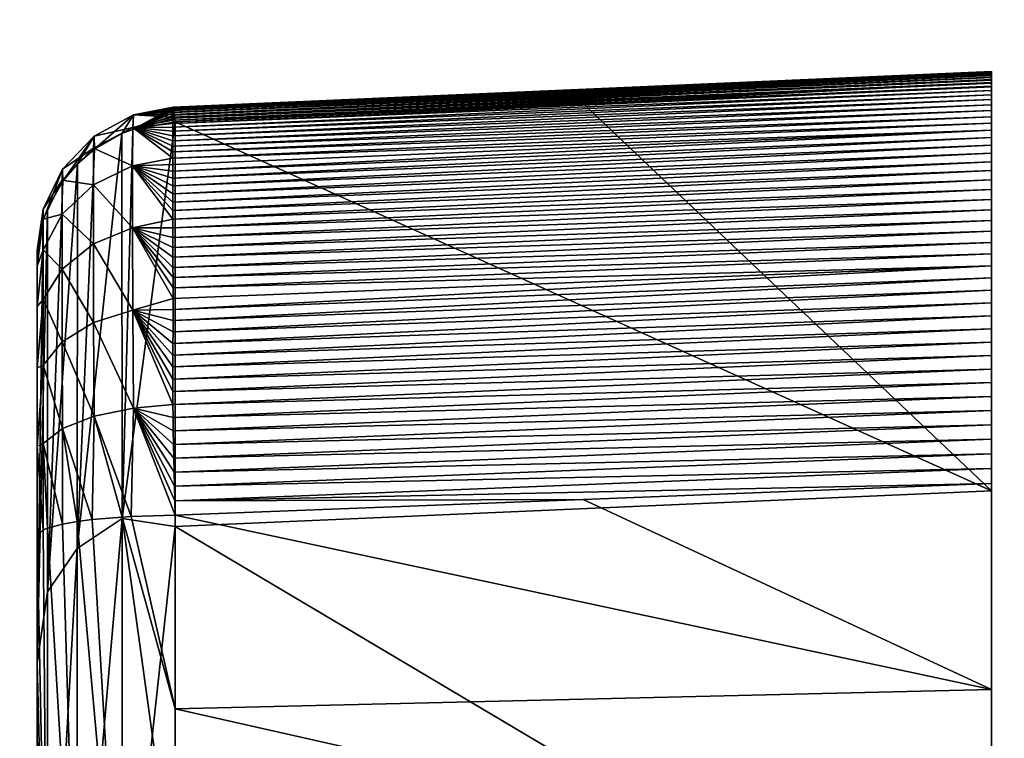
# Model space of a CAD drawing. Header units: millimetres. Extents: x -41 to 11, y -3 to 963.
# Tile 772 of 1056: x -26.51 to -24.45, y 651.12 to 652.63. Entities that reach past the tile are written whole.
import ezdxf

# ---------------------------------------------------------------- set-up
doc = ezdxf.new("R2010")
doc.units = ezdxf.units.MM
doc.header["$LTSCALE"] = 65.185185
for name, color, linetype in [('1685', 7, 'CONTINUOUS'), ('1693', 7, 'CONTINUOUS'), ('1694', 7, 'CONTINUOUS'), ('1695', 7, 'CONTINUOUS'), ('1696', 7, 'CONTINUOUS'), ('1701', 7, 'CONTINUOUS'), ('1703', 7, 'CONTINUOUS'), ('1704', 7, 'CONTINUOUS'), ('3242', 7, 'CONTINUOUS'), ('3244', 7, 'CONTINUOUS'), ('3305', 7, 'CONTINUOUS'), ('3306', 7, 'CONTINUOUS')]:
    doc.layers.add(name, color=color, linetype=linetype)

msp = doc.modelspace()

# ---------------------------------------------------------------- linework, layer by layer
at = {"layer": '1685', "linetype": 'Continuous'}
for points in [[(-24.475, 652.5191, -43.0786), (-24.475, 651.6414, -39.9972), (-24.475, 652.5185, -43.1093), (-24.475, 652.5191, -43.0786)], [(-24.475, 652.5187, -43.0479), (-24.475, 651.6414, -39.9972), (-24.475, 652.5191, -43.0786), (-24.475, 652.5187, -43.0479)], [(-24.475, 652.5173, -43.0171), (-24.475, 651.6414, -39.9972), (-24.475, 652.5187, -43.0479), (-24.475, 652.5173, -43.0171)], [(-24.475, 652.5185, -43.1093), (-24.475, 651.6414, -39.9972), (-24.475, 652.517, -43.1401), (-24.475, 652.5185, -43.1093)], [(-24.475, 652.515, -42.9864), (-24.475, 651.6414, -39.9972), (-24.475, 652.5173, -43.0171), (-24.475, 652.515, -42.9864)], [(-24.475, 652.517, -43.1401), (-24.475, 651.6414, -39.9972), (-24.475, 652.5145, -43.171), (-24.475, 652.517, -43.1401)], [(-24.475, 652.5117, -42.9556), (-24.475, 651.6414, -39.9972), (-24.475, 652.515, -42.9864), (-24.475, 652.5117, -42.9556)], [(-24.475, 652.5145, -43.171), (-24.475, 651.6414, -39.9972), (-24.475, 652.511, -43.202), (-24.475, 652.5145, -43.171)], [(-24.475, 652.5075, -42.9247), (-24.475, 651.6414, -39.9972), (-24.475, 652.5117, -42.9556), (-24.475, 652.5075, -42.9247)], [(-24.475, 652.511, -43.202), (-24.475, 651.6414, -39.9972), (-24.475, 652.5065, -43.2329), (-24.475, 652.511, -43.202)], [(-24.475, 652.5023, -42.8939), (-24.475, 651.6414, -39.9972), (-24.475, 652.5075, -42.9247), (-24.475, 652.5023, -42.8939)], [(-24.475, 652.5065, -43.2329), (-24.475, 650.5512, -37.2573), (-24.475, 652.5011, -43.2637), (-24.475, 652.5065, -43.2329)], [(-24.475, 651.6414, -39.9972), (-24.475, 650.5512, -37.2573), (-24.475, 652.5065, -43.2329), (-24.475, 651.6414, -39.9972)], [(-24.475, 652.4961, -42.863), (-24.475, 651.6414, -39.9972), (-24.475, 652.5023, -42.8939), (-24.475, 652.4961, -42.863)], [(-24.475, 652.5011, -43.2637), (-24.475, 650.5512, -37.2573), (-24.475, 652.4948, -43.2943), (-24.475, 652.5011, -43.2637)], [(-24.475, 652.489, -42.832), (-24.475, 651.6414, -39.9972), (-24.475, 652.4961, -42.863), (-24.475, 652.489, -42.832)], [(-24.475, 652.4948, -43.2943), (-24.475, 650.5512, -37.2573), (-24.475, 652.4875, -43.3246), (-24.475, 652.4948, -43.2943)], [(-24.475, 652.4875, -43.3246), (-24.475, 650.5512, -37.2573), (-24.475, 652.4794, -43.3546), (-24.475, 652.4875, -43.3246)], [(-24.475, 652.4794, -43.3546), (-24.475, 650.5512, -37.2573), (-24.475, 652.4704, -43.384), (-24.475, 652.4794, -43.3546)], [(-24.475, 652.4704, -43.384), (-24.475, 650.5512, -37.2573), (-24.475, 652.4604, -43.4132), (-24.475, 652.4704, -43.384)], [(-24.475, 652.4604, -43.4132), (-24.475, 650.5512, -37.2573), (-24.475, 652.4494, -43.4422), (-24.475, 652.4604, -43.4132)], [(-24.475, 652.4494, -43.4422), (-24.475, 650.5512, -37.2573), (-24.475, 652.4375, -43.471), (-24.475, 652.4494, -43.4422)], [(-24.475, 652.4375, -43.471), (-24.475, 650.5512, -37.2573), (-24.475, 652.4247, -43.4995), (-24.475, 652.4375, -43.471)], [(-24.475, 652.4247, -43.4995), (-24.475, 650.5512, -37.2573), (-24.475, 652.4109, -43.5276), (-24.475, 652.4247, -43.4995)], [(-24.475, 652.4109, -43.5276), (-24.475, 650.5512, -37.2573), (-24.475, 652.3964, -43.5553), (-24.475, 652.4109, -43.5276)], [(-24.475, 652.3964, -43.5553), (-24.475, 650.5512, -37.2573), (-24.475, 652.3811, -43.5824), (-24.475, 652.3964, -43.5553)], [(-24.475, 652.3811, -43.5824), (-24.475, 650.5512, -37.2573), (-24.475, 652.365, -43.6089), (-24.475, 652.3811, -43.5824)], [(-24.475, 652.365, -43.6089), (-24.475, 650.5512, -37.2573), (-24.475, 652.3481, -43.6347), (-24.475, 652.365, -43.6089)], [(-24.475, 652.3481, -43.6347), (-24.475, 650.5512, -37.2573), (-24.475, 652.3305, -43.6599), (-24.475, 652.3481, -43.6347)], [(-24.475, 652.3305, -43.6599), (-24.475, 650.5512, -37.2573), (-24.475, 652.3119, -43.6848), (-24.475, 652.3305, -43.6599)], [(-24.475, 652.3119, -43.6848), (-24.475, 650.5512, -37.2573), (-24.475, 652.2925, -43.7091), (-24.475, 652.3119, -43.6848)], [(-24.475, 652.2925, -43.7091), (-24.475, 650.5512, -37.2573), (-24.475, 652.2723, -43.733), (-24.475, 652.2925, -43.7091)], [(-24.475, 652.2723, -43.733), (-24.475, 649.2222, -34.6198), (-24.475, 652.2513, -43.7562), (-24.475, 652.2723, -43.733)], [(-24.475, 650.5512, -37.2573), (-24.475, 649.2222, -34.6198), (-24.475, 652.2723, -43.733), (-24.475, 650.5512, -37.2573)], [(-24.475, 652.2513, -43.7562), (-24.475, 649.2222, -34.6198), (-24.475, 652.2297, -43.7788), (-24.475, 652.2513, -43.7562)], [(-24.475, 652.2297, -43.7788), (-24.475, 649.2222, -34.6198), (-24.475, 652.2075, -43.8006), (-24.475, 652.2297, -43.7788)], [(-24.475, 652.2075, -43.8006), (-24.475, 649.2222, -34.6198), (-24.475, 652.1847, -43.8216), (-24.475, 652.2075, -43.8006)], [(-24.475, 652.1847, -43.8216), (-24.475, 649.2222, -34.6198), (-24.475, 652.1614, -43.8418), (-24.475, 652.1847, -43.8216)], [(-24.475, 652.1614, -43.8418), (-24.475, 649.2222, -34.6198), (-24.475, 652.1374, -43.8612), (-24.475, 652.1614, -43.8418)], [(-24.475, 652.1374, -43.8612), (-24.475, 649.2222, -34.6198), (-24.475, 652.1127, -43.8799), (-24.475, 652.1374, -43.8612)], [(-24.475, 652.1127, -43.8799), (-24.475, 649.2222, -34.6198), (-24.475, 652.0873, -43.898), (-24.475, 652.1127, -43.8799)], [(-24.475, 652.0873, -43.898), (-24.475, 649.2222, -34.6198), (-24.475, 652.0613, -43.9153), (-24.475, 652.0873, -43.898)], [(-24.475, 652.0613, -43.9153), (-24.475, 649.2222, -34.6198), (-24.475, 652.0347, -43.9318), (-24.475, 652.0613, -43.9153)], [(-24.475, 652.0347, -43.9318), (-24.475, 649.2222, -34.6198), (-24.475, 652.0077, -43.9475), (-24.475, 652.0347, -43.9318)], [(-24.475, 652.0077, -43.9475), (-24.475, 649.2222, -34.6198), (-24.475, 651.9803, -43.9624), (-24.475, 652.0077, -43.9475)], [(-24.475, 651.9803, -43.9624), (-24.475, 649.2222, -34.6198), (-24.475, 651.9525, -43.9763), (-24.475, 651.9803, -43.9624)], [(-24.475, 651.9525, -43.9763), (-24.475, 649.2222, -34.6198), (-24.475, 651.9246, -43.9892), (-24.475, 651.9525, -43.9763)], [(-24.475, 651.9246, -43.9892), (-24.475, 649.2222, -34.6198), (-24.475, 651.8963, -44.0012), (-24.475, 651.9246, -43.9892)], [(-24.475, 651.8963, -44.0012), (-24.475, 649.2222, -34.6198), (-24.475, 651.8677, -44.0123), (-24.475, 651.8963, -44.0012)], [(-24.475, 651.8677, -44.0123), (-24.475, 649.2222, -34.6198), (-24.475, 651.8386, -44.0225), (-24.475, 651.8677, -44.0123)], [(-24.475, 651.8386, -44.0225), (-24.475, 649.2222, -34.6198), (-24.475, 651.8092, -44.0319), (-24.475, 651.8386, -44.0225)], [(-24.475, 651.8092, -44.0319), (-24.475, 649.2222, -34.6198), (-24.475, 651.7794, -44.0403), (-24.475, 651.8092, -44.0319)], [(-24.475, 651.7794, -44.0403), (-24.475, 649.2222, -34.6198), (-24.475, 651.7492, -44.0479), (-24.475, 651.7794, -44.0403)], [(-24.475, 651.7492, -44.0479), (-24.475, 649.2222, -34.6198), (-24.475, 651.7187, -44.0546), (-24.475, 651.7492, -44.0479)], [(-24.475, 651.7187, -44.0546), (-24.475, 647.6663, -32.1105), (-24.475, 651.6877, -44.0605), (-24.475, 651.7187, -44.0546)], [(-24.475, 649.2222, -34.6198), (-24.475, 647.6663, -32.1105), (-24.475, 651.7187, -44.0546), (-24.475, 649.2222, -34.6198)], [(-24.475, 651.6877, -44.0605), (-24.475, 647.6663, -32.1105), (-24.475, 651.6563, -44.0654), (-24.475, 651.6877, -44.0605)], [(-24.475, 651.6563, -44.0654), (-24.475, 647.6663, -32.1105), (-24.475, 651.225, -44.1386), (-24.475, 651.6563, -44.0654)], [(-24.475, 651.225, -44.1386), (-24.475, 647.6663, -32.1105), (-24.475, 650.7995, -44.2385), (-24.475, 651.225, -44.1386)]]:
    msp.add_3dface(points, dxfattribs=at)
at = {"layer": '1693', "linetype": 'Continuous'}
for points in [[(-24.475, 652.489, -42.832), (-25.3302, 652.4516, -42.8059), (-24.475, 651.6414, -39.9972), (-24.475, 652.489, -42.832)], [(-26.1855, 652.4142, -42.78), (-24.475, 651.6414, -39.9972), (-25.3302, 652.4516, -42.8059), (-26.1855, 652.4142, -42.78)], [(-24.475, 651.6414, -39.9972), (-26.1855, 652.4142, -42.78), (-26.1855, 651.5662, -39.9626), (-24.475, 651.6414, -39.9972)], [(-24.475, 650.5512, -37.2573), (-24.475, 651.6414, -39.9972), (-26.1855, 651.5662, -39.9626), (-24.475, 650.5512, -37.2573)], [(-26.1855, 650.4739, -37.2306), (-24.475, 650.5512, -37.2573), (-26.1855, 651.5662, -39.9626), (-26.1855, 650.4739, -37.2306)]]:
    msp.add_3dface(points, dxfattribs=at)
at = {"layer": '1694', "linetype": 'Continuous'}
for points in [[(-26.2972, 652.3892, -42.7863), (-26.297, 651.5829, -40.0888), (-26.2746, 652.3979, -42.7841), (-26.2972, 652.3892, -42.7863)], [(-26.1855, 651.5662, -39.9626), (-26.1855, 652.4142, -42.78), (-26.297, 651.5829, -40.0888), (-26.1855, 651.5662, -39.9626)], [(-26.297, 651.5829, -40.0888), (-26.1855, 652.4142, -42.78), (-26.2746, 652.3979, -42.7841), (-26.297, 651.5829, -40.0888)], [(-26.2972, 652.3892, -42.7863), (-26.3546, 652.3565, -42.7946), (-26.3909, 651.5207, -40.1103), (-26.2972, 652.3892, -42.7863)], [(-26.297, 651.5829, -40.0888), (-26.2972, 652.3892, -42.7863), (-26.3909, 651.5207, -40.1103), (-26.297, 651.5829, -40.0888)], [(-26.3906, 652.3259, -42.8024), (-26.3909, 651.5207, -40.1103), (-26.3546, 652.3565, -42.7946), (-26.3906, 652.3259, -42.8024)], [(-26.3906, 652.3259, -42.8024), (-26.4214, 652.2894, -42.8116), (-26.4532, 651.4298, -40.1417), (-26.3906, 652.3259, -42.8024)], [(-26.3909, 651.5207, -40.1103), (-26.3906, 652.3259, -42.8024), (-26.4532, 651.4298, -40.1417), (-26.3909, 651.5207, -40.1103)], [(-26.4532, 652.2324, -42.8261), (-26.4532, 651.4298, -40.1417), (-26.4214, 652.2894, -42.8116), (-26.4532, 652.2324, -42.8261)], [(-26.4532, 651.4298, -40.1417), (-26.4532, 652.2324, -42.8261), (-26.475, 651.2807, -40.0549), (-26.4532, 651.4298, -40.1417)], [(-26.4532, 652.2324, -42.8261), (-26.4622, 652.2078, -42.8323), (-26.475, 651.2807, -40.0549), (-26.4532, 652.2324, -42.8261)], [(-26.475, 652.1236, -42.8537), (-26.475, 651.2807, -40.0549), (-26.4622, 652.2078, -42.8323), (-26.475, 652.1236, -42.8537)], [(-26.297, 650.5522, -37.4688), (-26.297, 651.5829, -40.0888), (-26.3909, 650.4921, -37.4955), (-26.297, 650.5522, -37.4688)], [(-26.3909, 650.4921, -37.4955), (-26.297, 651.5829, -40.0888), (-26.3909, 651.5207, -40.1103), (-26.3909, 650.4921, -37.4955)], [(-26.297, 650.5522, -37.4688), (-26.1855, 651.5662, -39.9626), (-26.297, 651.5829, -40.0888), (-26.297, 650.5522, -37.4688)], [(-26.1855, 650.4739, -37.2306), (-26.1855, 651.5662, -39.9626), (-26.297, 650.5522, -37.4688), (-26.1855, 650.4739, -37.2306)], [(-26.3909, 650.4921, -37.4955), (-26.3909, 651.5207, -40.1103), (-26.4532, 650.4042, -37.5344), (-26.3909, 650.4921, -37.4955)], [(-26.4532, 650.4042, -37.5344), (-26.3909, 651.5207, -40.1103), (-26.4532, 651.4298, -40.1417), (-26.4532, 650.4042, -37.5344)], [(-26.4532, 650.4042, -37.5344), (-26.4532, 651.4298, -40.1417), (-26.475, 651.2807, -40.0549), (-26.4532, 650.4042, -37.5344)], [(-26.475, 650.1986, -37.3499), (-26.4532, 650.4042, -37.5344), (-26.475, 651.2807, -40.0549), (-26.475, 650.1986, -37.3499)]]:
    msp.add_3dface(points, dxfattribs=at)
at = {"layer": '1695', "linetype": 'Continuous'}
for points in [[(-26.1899, 652.4442, -42.9979), (-26.2746, 652.3979, -42.7841), (-26.1895, 652.4429, -42.9673), (-26.1899, 652.4442, -42.9979)], [(-26.2734, 652.4284, -43.0165), (-26.2746, 652.3979, -42.7841), (-26.1899, 652.4442, -42.9979), (-26.2734, 652.4284, -43.0165)], [(-26.1895, 652.4429, -42.9673), (-26.2746, 652.3979, -42.7841), (-26.189, 652.4407, -42.9365), (-26.1895, 652.4429, -42.9673)], [(-26.189, 652.4407, -42.9365), (-26.2746, 652.3979, -42.7841), (-26.1884, 652.4375, -42.9055), (-26.189, 652.4407, -42.9365)], [(-26.1884, 652.4375, -42.9055), (-26.2746, 652.3979, -42.7841), (-26.1878, 652.4332, -42.8743), (-26.1884, 652.4375, -42.9055)], [(-26.1905, 652.4441, -43.0578), (-26.2734, 652.4284, -43.0165), (-26.1902, 652.4446, -43.0281), (-26.1905, 652.4441, -43.0578)], [(-26.1902, 652.4446, -43.0281), (-26.2734, 652.4284, -43.0165), (-26.1899, 652.4442, -42.9979), (-26.1902, 652.4446, -43.0281)], [(-26.1906, 652.4428, -43.087), (-26.2734, 652.4284, -43.0165), (-26.1905, 652.4441, -43.0578), (-26.1906, 652.4428, -43.087)], [(-26.1906, 652.4406, -43.1157), (-26.2734, 652.4284, -43.0165), (-26.1906, 652.4428, -43.087), (-26.1906, 652.4406, -43.1157)], [(-26.1906, 652.4377, -43.144), (-26.2734, 652.4284, -43.0165), (-26.1906, 652.4406, -43.1157), (-26.1906, 652.4377, -43.144)], [(-26.1905, 652.4339, -43.1721), (-26.2734, 652.4284, -43.0165), (-26.1906, 652.4377, -43.144), (-26.1905, 652.4339, -43.1721)], [(-26.3546, 652.3565, -42.7946), (-26.2734, 652.4284, -43.0165), (-26.3558, 652.3843, -43.017), (-26.3546, 652.3565, -42.7946)], [(-26.2734, 652.4284, -43.0165), (-26.2747, 652.4021, -43.2498), (-26.3558, 652.3843, -43.017), (-26.2734, 652.4284, -43.0165)], [(-26.3546, 652.3565, -42.7946), (-26.2972, 652.3892, -42.7863), (-26.2734, 652.4284, -43.0165), (-26.3546, 652.3565, -42.7946)], [(-26.2972, 652.3892, -42.7863), (-26.2746, 652.3979, -42.7841), (-26.2734, 652.4284, -43.0165), (-26.2972, 652.3892, -42.7863)], [(-26.2747, 652.4021, -43.2498), (-26.2734, 652.4284, -43.0165), (-26.1904, 652.424, -43.2281), (-26.2747, 652.4021, -43.2498)], [(-26.1904, 652.4178, -43.2562), (-26.2747, 652.4021, -43.2498), (-26.1904, 652.424, -43.2281), (-26.1904, 652.4178, -43.2562)], [(-26.1904, 652.4107, -43.2842), (-26.2747, 652.4021, -43.2498), (-26.1904, 652.4178, -43.2562), (-26.1904, 652.4107, -43.2842)], [(-26.1878, 652.4332, -42.8743), (-26.2746, 652.3979, -42.7841), (-26.1871, 652.428, -42.843), (-26.1878, 652.4332, -42.8743)], [(-26.1871, 652.428, -42.843), (-26.2746, 652.3979, -42.7841), (-26.1863, 652.4216, -42.8115), (-26.1871, 652.428, -42.843)], [(-26.2746, 652.3979, -42.7841), (-26.1855, 652.4142, -42.78), (-26.1863, 652.4216, -42.8115), (-26.2746, 652.3979, -42.7841)], [(-26.1905, 652.4294, -43.2001), (-26.2734, 652.4284, -43.0165), (-26.1905, 652.4339, -43.1721), (-26.1905, 652.4294, -43.2001)], [(-26.1904, 652.424, -43.2281), (-26.2734, 652.4284, -43.0165), (-26.1905, 652.4294, -43.2001), (-26.1904, 652.424, -43.2281)], [(-26.2747, 652.4021, -43.2498), (-26.2754, 652.3216, -43.4699), (-26.3567, 652.3591, -43.2397), (-26.2747, 652.4021, -43.2498)], [(-26.3558, 652.3843, -43.017), (-26.2747, 652.4021, -43.2498), (-26.3567, 652.3591, -43.2397), (-26.3558, 652.3843, -43.017)], [(-26.2754, 652.3216, -43.4699), (-26.2747, 652.4021, -43.2498), (-26.1906, 652.3376, -43.4757), (-26.2754, 652.3216, -43.4699)], [(-26.1905, 652.4028, -43.3119), (-26.2747, 652.4021, -43.2498), (-26.1904, 652.4107, -43.2842), (-26.1905, 652.4028, -43.3119)], [(-26.1905, 652.3942, -43.3393), (-26.2747, 652.4021, -43.2498), (-26.1905, 652.4028, -43.3119), (-26.1905, 652.3942, -43.3393)], [(-26.1906, 652.3376, -43.4757), (-26.2747, 652.4021, -43.2498), (-26.1906, 652.3509, -43.4482), (-26.1906, 652.3376, -43.4757)], [(-26.1906, 652.3509, -43.4482), (-26.2747, 652.4021, -43.2498), (-26.1906, 652.3631, -43.4209), (-26.1906, 652.3509, -43.4482)], [(-26.1906, 652.3631, -43.4209), (-26.2747, 652.4021, -43.2498), (-26.1906, 652.3744, -43.3937), (-26.1906, 652.3631, -43.4209)], [(-26.1906, 652.3744, -43.3937), (-26.2747, 652.4021, -43.2498), (-26.1905, 652.3847, -43.3665), (-26.1906, 652.3744, -43.3937)], [(-26.1905, 652.3847, -43.3665), (-26.2747, 652.4021, -43.2498), (-26.1905, 652.3942, -43.3393), (-26.1905, 652.3847, -43.3665)], [(-26.3558, 652.3843, -43.017), (-26.3567, 652.3591, -43.2397), (-26.4221, 652.3151, -43.0176), (-26.3558, 652.3843, -43.017)], [(-26.4214, 652.2894, -42.8116), (-26.3558, 652.3843, -43.017), (-26.4221, 652.3151, -43.0176), (-26.4214, 652.2894, -42.8116)], [(-26.4214, 652.2894, -42.8116), (-26.3906, 652.3259, -42.8024), (-26.3558, 652.3843, -43.017), (-26.4214, 652.2894, -42.8116)], [(-26.3906, 652.3259, -42.8024), (-26.3546, 652.3565, -42.7946), (-26.3558, 652.3843, -43.017), (-26.3906, 652.3259, -42.8024)], [(-26.3567, 652.3591, -43.2397), (-26.3571, 652.2821, -43.4499), (-26.4225, 652.2918, -43.2239), (-26.3567, 652.3591, -43.2397)], [(-26.4221, 652.3151, -43.0176), (-26.3567, 652.3591, -43.2397), (-26.4225, 652.2918, -43.2239), (-26.4221, 652.3151, -43.0176)], [(-26.3567, 652.3591, -43.2397), (-26.2754, 652.3216, -43.4699), (-26.3571, 652.2821, -43.4499), (-26.3567, 652.3591, -43.2397)], [(-26.1907, 652.3247, -43.5005), (-26.2754, 652.3216, -43.4699), (-26.1906, 652.3376, -43.4757), (-26.1907, 652.3247, -43.5005)], [(-26.4221, 652.3151, -43.0176), (-26.4225, 652.2918, -43.2239), (-26.4625, 652.2308, -43.0184), (-26.4221, 652.3151, -43.0176)], [(-26.4622, 652.2078, -42.8323), (-26.4221, 652.3151, -43.0176), (-26.4625, 652.2308, -43.0184), (-26.4622, 652.2078, -42.8323)], [(-26.4622, 652.2078, -42.8323), (-26.4532, 652.2324, -42.8261), (-26.4221, 652.3151, -43.0176), (-26.4622, 652.2078, -42.8323)], [(-26.4532, 652.2324, -42.8261), (-26.4214, 652.2894, -42.8116), (-26.4221, 652.3151, -43.0176), (-26.4532, 652.2324, -42.8261)], [(-26.2754, 652.3216, -43.4699), (-26.2754, 652.1918, -43.6643), (-26.3571, 652.2821, -43.4499), (-26.2754, 652.3216, -43.4699)], [(-26.1907, 652.3107, -43.5255), (-26.2754, 652.3216, -43.4699), (-26.1907, 652.3247, -43.5005), (-26.1907, 652.3107, -43.5255)], [(-26.2754, 652.1918, -43.6643), (-26.2754, 652.3216, -43.4699), (-26.1907, 652.2099, -43.6692), (-26.2754, 652.1918, -43.6643)], [(-26.1907, 652.2099, -43.6692), (-26.2754, 652.3216, -43.4699), (-26.1907, 652.228, -43.6471), (-26.1907, 652.2099, -43.6692)], [(-26.1907, 652.228, -43.6471), (-26.2754, 652.3216, -43.4699), (-26.1907, 652.2458, -43.624), (-26.1907, 652.228, -43.6471)], [(-26.1907, 652.2458, -43.624), (-26.2754, 652.3216, -43.4699), (-26.1907, 652.2631, -43.6001), (-26.1907, 652.2458, -43.624)], [(-26.1907, 652.2957, -43.5507), (-26.2754, 652.3216, -43.4699), (-26.1907, 652.3107, -43.5255), (-26.1907, 652.2957, -43.5507)], [(-26.1907, 652.2798, -43.5756), (-26.2754, 652.3216, -43.4699), (-26.1907, 652.2957, -43.5507), (-26.1907, 652.2798, -43.5756)], [(-26.1907, 652.2631, -43.6001), (-26.2754, 652.3216, -43.4699), (-26.1907, 652.2798, -43.5756), (-26.1907, 652.2631, -43.6001)], [(-26.4225, 652.2918, -43.2239), (-26.4227, 652.2204, -43.4186), (-26.4626, 652.2099, -43.2048), (-26.4225, 652.2918, -43.2239)], [(-26.4625, 652.2308, -43.0184), (-26.4225, 652.2918, -43.2239), (-26.4626, 652.2099, -43.2048), (-26.4625, 652.2308, -43.0184)], [(-26.4225, 652.2918, -43.2239), (-26.3571, 652.2821, -43.4499), (-26.4227, 652.2204, -43.4186), (-26.4225, 652.2918, -43.2239)], [(-26.3571, 652.2821, -43.4499), (-26.3571, 652.1582, -43.6356), (-26.4227, 652.2204, -43.4186), (-26.3571, 652.2821, -43.4499)], [(-26.3571, 652.2821, -43.4499), (-26.2754, 652.1918, -43.6643), (-26.3571, 652.1582, -43.6356), (-26.3571, 652.2821, -43.4499)], [(-26.4625, 652.2308, -43.0184), (-26.4626, 652.2099, -43.2048), (-26.475, 652.1447, -43.0486), (-26.4625, 652.2308, -43.0184)], [(-26.475, 652.1236, -42.8537), (-26.4622, 652.2078, -42.8323), (-26.4625, 652.2308, -43.0184), (-26.475, 652.1236, -42.8537)], [(-26.475, 652.1236, -42.8537), (-26.4625, 652.2308, -43.0184), (-26.475, 652.1447, -43.0486), (-26.475, 652.1236, -42.8537)], [(-26.4626, 652.2099, -43.2048), (-26.4626, 652.1456, -43.3807), (-26.475, 652.1114, -43.2397), (-26.4626, 652.2099, -43.2048)], [(-26.475, 652.1447, -43.0486), (-26.4626, 652.2099, -43.2048), (-26.475, 652.1114, -43.2397), (-26.475, 652.1447, -43.0486)], [(-26.4227, 652.2204, -43.4186), (-26.4227, 652.1057, -43.5906), (-26.4626, 652.1456, -43.3807), (-26.4227, 652.2204, -43.4186)], [(-26.4626, 652.2099, -43.2048), (-26.4227, 652.2204, -43.4186), (-26.4626, 652.1456, -43.3807), (-26.4626, 652.2099, -43.2048)], [(-26.4227, 652.2204, -43.4186), (-26.3571, 652.1582, -43.6356), (-26.4227, 652.1057, -43.5906), (-26.4227, 652.2204, -43.4186)], [(-26.1907, 652.1918, -43.6901), (-26.2754, 652.1918, -43.6643), (-26.1907, 652.2099, -43.6692), (-26.1907, 652.1918, -43.6901)], [(-26.2754, 652.1918, -43.6643), (-26.2747, 652.0195, -43.8231), (-26.3571, 652.1582, -43.6356), (-26.2754, 652.1918, -43.6643)], [(-26.2747, 652.0195, -43.8231), (-26.2754, 652.1918, -43.6643), (-26.1902, 652.044, -43.8258), (-26.2747, 652.0195, -43.8231)], [(-26.1902, 652.044, -43.8258), (-26.2754, 652.1918, -43.6643), (-26.1903, 652.0663, -43.8086), (-26.1902, 652.044, -43.8258)], [(-26.1903, 652.0663, -43.8086), (-26.2754, 652.1918, -43.6643), (-26.1903, 652.088, -43.7909), (-26.1903, 652.0663, -43.8086)], [(-26.1903, 652.088, -43.7909), (-26.2754, 652.1918, -43.6643), (-26.1904, 652.1092, -43.7725), (-26.1903, 652.088, -43.7909)], [(-26.1904, 652.1092, -43.7725), (-26.2754, 652.1918, -43.6643), (-26.1905, 652.1302, -43.7534), (-26.1904, 652.1092, -43.7725)], [(-26.1905, 652.1302, -43.7534), (-26.2754, 652.1918, -43.6643), (-26.1906, 652.1508, -43.7333), (-26.1905, 652.1302, -43.7534)], [(-26.1906, 652.1508, -43.7333), (-26.2754, 652.1918, -43.6643), (-26.1906, 652.1714, -43.7123), (-26.1906, 652.1508, -43.7333)], [(-26.1906, 652.1714, -43.7123), (-26.2754, 652.1918, -43.6643), (-26.1907, 652.1918, -43.6901), (-26.1906, 652.1714, -43.7123)], [(-26.3571, 652.1582, -43.6356), (-26.3567, 651.9937, -43.7872), (-26.4227, 652.1057, -43.5906), (-26.3571, 652.1582, -43.6356)], [(-26.3571, 652.1582, -43.6356), (-26.2747, 652.0195, -43.8231), (-26.3567, 651.9937, -43.7872), (-26.3571, 652.1582, -43.6356)], [(-26.4626, 652.1456, -43.3807), (-26.4626, 652.0419, -43.536), (-26.475, 652.0272, -43.414), (-26.4626, 652.1456, -43.3807)], [(-26.475, 652.1114, -43.2397), (-26.4626, 652.1456, -43.3807), (-26.475, 652.0272, -43.414), (-26.475, 652.1114, -43.2397)], [(-26.4626, 652.1456, -43.3807), (-26.4227, 652.1057, -43.5906), (-26.4626, 652.0419, -43.536), (-26.4626, 652.1456, -43.3807)], [(-26.4227, 652.1057, -43.5906), (-26.4225, 651.9533, -43.7311), (-26.4626, 652.0419, -43.536), (-26.4227, 652.1057, -43.5906)], [(-26.4227, 652.1057, -43.5906), (-26.3567, 651.9937, -43.7872), (-26.4225, 651.9533, -43.7311), (-26.4227, 652.1057, -43.5906)], [(-26.1902, 652.0211, -43.8424), (-26.2747, 652.0195, -43.8231), (-26.1902, 652.044, -43.8258), (-26.1902, 652.0211, -43.8424)], [(-26.4626, 652.0419, -43.536), (-26.4626, 651.9042, -43.6629), (-26.475, 651.8985, -43.5585), (-26.4626, 652.0419, -43.536)], [(-26.475, 652.0272, -43.414), (-26.4626, 652.0419, -43.536), (-26.475, 651.8985, -43.5585), (-26.475, 652.0272, -43.414)], [(-26.4626, 652.0419, -43.536), (-26.4225, 651.9533, -43.7311), (-26.4626, 651.9042, -43.6629), (-26.4626, 652.0419, -43.536)], [(-26.2747, 652.0195, -43.8231), (-26.2734, 651.8142, -43.9367), (-26.3567, 651.9937, -43.7872), (-26.2747, 652.0195, -43.8231)], [(-26.1902, 651.9977, -43.8585), (-26.2747, 652.0195, -43.8231), (-26.1902, 652.0211, -43.8424), (-26.1902, 651.9977, -43.8585)], [(-26.1907, 651.9005, -43.9151), (-26.2747, 652.0195, -43.8231), (-26.1906, 651.9254, -43.902), (-26.1907, 651.9005, -43.9151)], [(-26.1906, 651.9254, -43.902), (-26.2747, 652.0195, -43.8231), (-26.1905, 651.9499, -43.8882), (-26.1906, 651.9254, -43.902)], [(-26.1905, 651.9499, -43.8882), (-26.2747, 652.0195, -43.8231), (-26.1903, 651.974, -43.8737), (-26.1905, 651.9499, -43.8882)], [(-26.1903, 651.974, -43.8737), (-26.2747, 652.0195, -43.8231), (-26.1902, 651.9977, -43.8585), (-26.1903, 651.974, -43.8737)], [(-26.1908, 651.8751, -43.9277), (-26.2747, 652.0195, -43.8231), (-26.1907, 651.9005, -43.9151), (-26.1908, 651.8751, -43.9277)], [(-26.2734, 651.8142, -43.9367), (-26.2747, 652.0195, -43.8231), (-26.1905, 651.8222, -43.9509), (-26.2734, 651.8142, -43.9367)], [(-26.1905, 651.8222, -43.9509), (-26.2747, 652.0195, -43.8231), (-26.1907, 651.849, -43.9396), (-26.1905, 651.8222, -43.9509)], [(-26.1907, 651.849, -43.9396), (-26.2747, 652.0195, -43.8231), (-26.1908, 651.8751, -43.9277), (-26.1907, 651.849, -43.9396)], [(-26.3567, 651.9937, -43.7872), (-26.3558, 651.7977, -43.8959), (-26.4225, 651.9533, -43.7311), (-26.3567, 651.9937, -43.7872)], [(-26.3567, 651.9937, -43.7872), (-26.2734, 651.8142, -43.9367), (-26.3558, 651.7977, -43.8959), (-26.3567, 651.9937, -43.7872)], [(-26.4225, 651.9533, -43.7311), (-26.4221, 651.7717, -43.8317), (-26.4626, 651.9042, -43.6629), (-26.4225, 651.9533, -43.7311)], [(-26.4225, 651.9533, -43.7311), (-26.3558, 651.7977, -43.8959), (-26.4221, 651.7717, -43.8317), (-26.4225, 651.9533, -43.7311)], [(-26.4626, 651.9042, -43.6629), (-26.4625, 651.7401, -43.7535), (-26.475, 651.7348, -43.6625), (-26.4626, 651.9042, -43.6629)], [(-26.475, 651.8985, -43.5585), (-26.4626, 651.9042, -43.6629), (-26.475, 651.7348, -43.6625), (-26.475, 651.8985, -43.5585)], [(-26.4626, 651.9042, -43.6629), (-26.4221, 651.7717, -43.8317), (-26.4625, 651.7401, -43.7535), (-26.4626, 651.9042, -43.6629)], [(-26.1902, 651.7948, -43.9616), (-26.2734, 651.8142, -43.9367), (-26.1905, 651.8222, -43.9509), (-26.1902, 651.7948, -43.9616)], [(-26.3558, 651.7977, -43.8959), (-26.3598, 651.5809, -43.9517), (-26.4221, 651.7717, -43.8317), (-26.3558, 651.7977, -43.8959)], [(-26.3598, 651.5809, -43.9517), (-26.3558, 651.7977, -43.8959), (-26.2969, 651.5863, -43.9891), (-26.3598, 651.5809, -43.9517)], [(-26.2734, 651.8142, -43.9367), (-26.2783, 651.5874, -43.9965), (-26.3558, 651.7977, -43.8959), (-26.2734, 651.8142, -43.9367)], [(-26.2969, 651.5863, -43.9891), (-26.3558, 651.7977, -43.8959), (-26.2783, 651.5874, -43.9965), (-26.2969, 651.5863, -43.9891)], [(-26.2783, 651.5874, -43.9965), (-26.2734, 651.8142, -43.9367), (-26.1855, 651.5901, -44.0145), (-26.2783, 651.5874, -43.9965)], [(-26.1898, 651.7669, -43.9716), (-26.2734, 651.8142, -43.9367), (-26.1902, 651.7948, -43.9616), (-26.1898, 651.7669, -43.9716)], [(-26.1855, 651.5901, -44.0145), (-26.2734, 651.8142, -43.9367), (-26.1864, 651.6205, -44.0095), (-26.1855, 651.5901, -44.0145)], [(-26.1864, 651.6205, -44.0095), (-26.2734, 651.8142, -43.9367), (-26.1872, 651.6506, -44.0036), (-26.1864, 651.6205, -44.0095)], [(-26.1872, 651.6506, -44.0036), (-26.2734, 651.8142, -43.9367), (-26.188, 651.6803, -43.9969), (-26.1872, 651.6506, -44.0036)], [(-26.188, 651.6803, -43.9969), (-26.2734, 651.8142, -43.9367), (-26.1887, 651.7097, -43.9892), (-26.188, 651.6803, -43.9969)], [(-26.1887, 651.7097, -43.9892), (-26.2734, 651.8142, -43.9367), (-26.1892, 651.7385, -43.9808), (-26.1887, 651.7097, -43.9892)], [(-26.1892, 651.7385, -43.9808), (-26.2734, 651.8142, -43.9367), (-26.1898, 651.7669, -43.9716), (-26.1892, 651.7385, -43.9808)], [(-26.4221, 651.7717, -43.8317), (-26.4221, 651.5713, -43.8862), (-26.4625, 651.7401, -43.7535), (-26.4221, 651.7717, -43.8317)], [(-26.4221, 651.5713, -43.8862), (-26.4221, 651.7717, -43.8317), (-26.391, 651.5768, -43.9238), (-26.4221, 651.5713, -43.8862)], [(-26.391, 651.5768, -43.9238), (-26.4221, 651.7717, -43.8317), (-26.3598, 651.5809, -43.9517), (-26.391, 651.5768, -43.9238)], [(-26.4625, 651.7401, -43.7535), (-26.4622, 651.5592, -43.8035), (-26.475, 651.7348, -43.6625), (-26.4625, 651.7401, -43.7535)], [(-26.475, 651.7348, -43.6625), (-26.4622, 651.5592, -43.8035), (-26.475, 651.5467, -43.7178), (-26.475, 651.7348, -43.6625)], [(-26.4622, 651.5592, -43.8035), (-26.4625, 651.7401, -43.7535), (-26.4531, 651.563, -43.8292), (-26.4622, 651.5592, -43.8035)], [(-26.4531, 651.563, -43.8292), (-26.4625, 651.7401, -43.7535), (-26.4221, 651.5713, -43.8862), (-26.4531, 651.563, -43.8292)]]:
    msp.add_3dface(points, dxfattribs=at)
at = {"layer": '1696', "linetype": 'Continuous'}
for points in [[(-26.475, 652.1447, -43.0486), (-26.475, 652.1114, -43.2397), (-26.475, 635.2179, -45.9133), (-26.475, 652.1447, -43.0486)], [(-26.475, 652.1236, -42.8537), (-26.475, 652.1447, -43.0486), (-26.475, 635.2179, -45.9133), (-26.475, 652.1236, -42.8537)], [(-26.475, 651.2807, -40.0549), (-26.475, 652.1236, -42.8537), (-26.475, 635.2179, -45.9133), (-26.475, 651.2807, -40.0549)], [(-26.475, 652.1114, -43.2397), (-26.475, 652.0272, -43.414), (-26.475, 635.2179, -45.9133), (-26.475, 652.1114, -43.2397)], [(-26.475, 635.2179, -45.9133), (-26.475, 652.0272, -43.414), (-26.475, 635.7348, -47.8582), (-26.475, 635.2179, -45.9133)], [(-26.475, 652.0272, -43.414), (-26.475, 651.8985, -43.5585), (-26.475, 635.7348, -47.8582), (-26.475, 652.0272, -43.414)], [(-26.475, 651.8985, -43.5585), (-26.475, 650.7064, -43.8912), (-26.475, 635.7348, -47.8582), (-26.475, 651.8985, -43.5585)], [(-26.475, 650.7064, -43.8912), (-26.475, 651.8985, -43.5585), (-26.475, 651.124, -43.7923), (-26.475, 650.7064, -43.8912)], [(-26.475, 651.8985, -43.5585), (-26.475, 651.7348, -43.6625), (-26.475, 651.124, -43.7923), (-26.475, 651.8985, -43.5585)], [(-26.475, 651.7348, -43.6625), (-26.475, 651.5467, -43.7178), (-26.475, 651.124, -43.7923), (-26.475, 651.7348, -43.6625)], [(-26.475, 634.4611, -44.0482), (-26.475, 651.2807, -40.0549), (-26.475, 635.2179, -45.9133), (-26.475, 634.4611, -44.0482)], [(-26.475, 633.476, -42.291), (-26.475, 651.2807, -40.0549), (-26.475, 634.4611, -44.0482), (-26.475, 633.476, -42.291)], [(-26.475, 650.1986, -37.3499), (-26.475, 651.2807, -40.0549), (-26.475, 633.476, -42.291), (-26.475, 650.1986, -37.3499)]]:
    msp.add_3dface(points, dxfattribs=at)
at = {"layer": '1701', "linetype": 'Continuous'}
for points in [[(-26.2783, 651.5874, -43.9965), (-26.1855, 651.5901, -44.0145), (-26.1855, 651.1846, -44.0859), (-26.2783, 651.5874, -43.9965)], [(-26.4531, 651.563, -43.8292), (-26.4221, 651.5713, -43.8862), (-26.3907, 650.5092, -44.1648), (-26.4531, 651.563, -43.8292)], [(-26.4221, 651.5713, -43.8862), (-26.391, 651.5768, -43.9238), (-26.3907, 650.5092, -44.1648), (-26.4221, 651.5713, -43.8862)], [(-26.391, 651.5768, -43.9238), (-26.3598, 651.5809, -43.9517), (-26.2968, 650.5286, -44.2276), (-26.391, 651.5768, -43.9238)], [(-26.3907, 650.5092, -44.1648), (-26.391, 651.5768, -43.9238), (-26.2968, 650.5286, -44.2276), (-26.3907, 650.5092, -44.1648)], [(-26.3598, 651.5809, -43.9517), (-26.2969, 651.5863, -43.9891), (-26.2968, 650.5286, -44.2276), (-26.3598, 651.5809, -43.9517)], [(-26.2969, 651.5863, -43.9891), (-26.2783, 651.5874, -43.9965), (-26.1855, 651.1846, -44.0859), (-26.2969, 651.5863, -43.9891)], [(-26.1855, 650.784, -44.1808), (-26.2969, 651.5863, -43.9891), (-26.1855, 651.1846, -44.0859), (-26.1855, 650.784, -44.1808)], [(-26.2968, 650.5286, -44.2276), (-26.2969, 651.5863, -43.9891), (-26.1855, 650.784, -44.1808), (-26.2968, 650.5286, -44.2276)], [(-26.475, 651.5467, -43.7178), (-26.4622, 651.5592, -43.8035), (-26.4532, 650.481, -44.073), (-26.475, 651.5467, -43.7178)], [(-26.4622, 651.5592, -43.8035), (-26.4531, 651.563, -43.8292), (-26.4532, 650.481, -44.073), (-26.4622, 651.5592, -43.8035)], [(-26.4532, 650.481, -44.073), (-26.4531, 651.563, -43.8292), (-26.3907, 650.5092, -44.1648), (-26.4532, 650.481, -44.073)], [(-26.475, 651.124, -43.7923), (-26.475, 651.5467, -43.7178), (-26.4532, 650.481, -44.073), (-26.475, 651.124, -43.7923)], [(-26.475, 650.7064, -43.8912), (-26.475, 651.124, -43.7923), (-26.4532, 650.481, -44.073), (-26.475, 650.7064, -43.8912)]]:
    msp.add_3dface(points, dxfattribs=at)
at = {"layer": '1703', "linetype": 'Continuous'}
for points in [[(-24.475, 651.6563, -44.0654), (-24.475, 651.225, -44.1386), (-25.3305, 651.623, -44.0399), (-24.475, 651.6563, -44.0654)], [(-24.475, 651.225, -44.1386), (-26.1855, 651.5901, -44.0145), (-25.3305, 651.623, -44.0399), (-24.475, 651.225, -44.1386)], [(-26.1855, 651.5901, -44.0145), (-24.475, 651.225, -44.1386), (-26.1855, 651.1846, -44.0859), (-26.1855, 651.5901, -44.0145)], [(-24.475, 651.225, -44.1386), (-24.475, 650.7995, -44.2385), (-26.1855, 651.1846, -44.0859), (-24.475, 651.225, -44.1386)], [(-24.475, 650.7995, -44.2385), (-26.1855, 650.784, -44.1808), (-26.1855, 651.1846, -44.0859), (-24.475, 650.7995, -44.2385)]]:
    msp.add_3dface(points, dxfattribs=at)
at = {"layer": '1704', "linetype": 'Continuous'}
for points in [[(-24.475, 652.5185, -43.1093), (-24.475, 652.517, -43.1401), (-26.1905, 652.4441, -43.0578), (-24.475, 652.5185, -43.1093)], [(-24.475, 652.5185, -43.1093), (-26.1905, 652.4441, -43.0578), (-26.1902, 652.4446, -43.0281), (-24.475, 652.5185, -43.1093)], [(-24.475, 652.5191, -43.0786), (-24.475, 652.5185, -43.1093), (-26.1902, 652.4446, -43.0281), (-24.475, 652.5191, -43.0786)], [(-24.475, 652.5191, -43.0786), (-26.1902, 652.4446, -43.0281), (-26.1899, 652.4442, -42.9979), (-24.475, 652.5191, -43.0786)], [(-24.475, 652.5187, -43.0479), (-24.475, 652.5191, -43.0786), (-26.1899, 652.4442, -42.9979), (-24.475, 652.5187, -43.0479)], [(-24.475, 652.5187, -43.0479), (-26.1899, 652.4442, -42.9979), (-26.1895, 652.4429, -42.9673), (-24.475, 652.5187, -43.0479)], [(-24.475, 652.5173, -43.0171), (-24.475, 652.5187, -43.0479), (-26.1895, 652.4429, -42.9673), (-24.475, 652.5173, -43.0171)], [(-24.475, 652.517, -43.1401), (-24.475, 652.5145, -43.171), (-26.1906, 652.4406, -43.1157), (-24.475, 652.517, -43.1401)], [(-24.475, 652.517, -43.1401), (-26.1906, 652.4406, -43.1157), (-26.1906, 652.4428, -43.087), (-24.475, 652.517, -43.1401)], [(-24.475, 652.517, -43.1401), (-26.1906, 652.4428, -43.087), (-26.1905, 652.4441, -43.0578), (-24.475, 652.517, -43.1401)], [(-24.475, 652.5145, -43.171), (-24.475, 652.511, -43.202), (-26.1906, 652.4377, -43.144), (-24.475, 652.5145, -43.171)], [(-24.475, 652.5145, -43.171), (-26.1906, 652.4377, -43.144), (-26.1906, 652.4406, -43.1157), (-24.475, 652.5145, -43.171)], [(-24.475, 652.511, -43.202), (-26.1905, 652.4339, -43.1721), (-26.1906, 652.4377, -43.144), (-24.475, 652.511, -43.202)], [(-24.475, 652.511, -43.202), (-24.475, 652.5065, -43.2329), (-26.1905, 652.4339, -43.1721), (-24.475, 652.511, -43.202)], [(-24.475, 652.5065, -43.2329), (-24.475, 652.5011, -43.2637), (-26.1905, 652.4294, -43.2001), (-24.475, 652.5065, -43.2329)], [(-24.475, 652.5065, -43.2329), (-26.1905, 652.4294, -43.2001), (-26.1905, 652.4339, -43.1721), (-24.475, 652.5065, -43.2329)], [(-24.475, 652.5011, -43.2637), (-26.1904, 652.424, -43.2281), (-26.1905, 652.4294, -43.2001), (-24.475, 652.5011, -43.2637)], [(-24.475, 652.5011, -43.2637), (-24.475, 652.4948, -43.2943), (-26.1904, 652.424, -43.2281), (-24.475, 652.5011, -43.2637)], [(-24.475, 652.5173, -43.0171), (-26.1895, 652.4429, -42.9673), (-26.189, 652.4407, -42.9365), (-24.475, 652.5173, -43.0171)], [(-24.475, 652.515, -42.9864), (-24.475, 652.5173, -43.0171), (-26.189, 652.4407, -42.9365), (-24.475, 652.515, -42.9864)], [(-24.475, 652.515, -42.9864), (-26.189, 652.4407, -42.9365), (-26.1884, 652.4375, -42.9055), (-24.475, 652.515, -42.9864)], [(-24.475, 652.5117, -42.9556), (-24.475, 652.515, -42.9864), (-26.1884, 652.4375, -42.9055), (-24.475, 652.5117, -42.9556)], [(-24.475, 652.5117, -42.9556), (-26.1884, 652.4375, -42.9055), (-26.1878, 652.4332, -42.8743), (-24.475, 652.5117, -42.9556)], [(-24.475, 652.5075, -42.9247), (-24.475, 652.5117, -42.9556), (-26.1878, 652.4332, -42.8743), (-24.475, 652.5075, -42.9247)], [(-24.475, 652.5075, -42.9247), (-26.1878, 652.4332, -42.8743), (-26.1871, 652.428, -42.843), (-24.475, 652.5075, -42.9247)], [(-24.475, 652.5023, -42.8939), (-24.475, 652.5075, -42.9247), (-26.1871, 652.428, -42.843), (-24.475, 652.5023, -42.8939)], [(-24.475, 652.5023, -42.8939), (-26.1871, 652.428, -42.843), (-26.1863, 652.4216, -42.8115), (-24.475, 652.5023, -42.8939)], [(-24.475, 652.4961, -42.863), (-24.475, 652.5023, -42.8939), (-26.1863, 652.4216, -42.8115), (-24.475, 652.4961, -42.863)], [(-24.475, 652.4794, -43.3546), (-24.475, 652.4704, -43.384), (-26.1905, 652.4028, -43.3119), (-24.475, 652.4794, -43.3546)], [(-24.475, 652.4794, -43.3546), (-26.1905, 652.4028, -43.3119), (-26.1904, 652.4107, -43.2842), (-24.475, 652.4794, -43.3546)], [(-24.475, 652.4948, -43.2943), (-24.475, 652.4875, -43.3246), (-26.1904, 652.4178, -43.2562), (-24.475, 652.4948, -43.2943)], [(-24.475, 652.4948, -43.2943), (-26.1904, 652.4178, -43.2562), (-26.1904, 652.424, -43.2281), (-24.475, 652.4948, -43.2943)], [(-24.475, 652.4875, -43.3246), (-26.1904, 652.4107, -43.2842), (-26.1904, 652.4178, -43.2562), (-24.475, 652.4875, -43.3246)], [(-24.475, 652.4875, -43.3246), (-24.475, 652.4794, -43.3546), (-26.1904, 652.4107, -43.2842), (-24.475, 652.4875, -43.3246)], [(-26.1855, 652.4142, -42.78), (-24.475, 652.4961, -42.863), (-26.1863, 652.4216, -42.8115), (-26.1855, 652.4142, -42.78)], [(-24.475, 652.4961, -42.863), (-26.1855, 652.4142, -42.78), (-25.3302, 652.4516, -42.8059), (-24.475, 652.4961, -42.863)], [(-24.475, 652.489, -42.832), (-24.475, 652.4961, -42.863), (-25.3302, 652.4516, -42.8059), (-24.475, 652.489, -42.832)], [(-24.475, 652.4704, -43.384), (-24.475, 652.4604, -43.4132), (-26.1905, 652.3942, -43.3393), (-24.475, 652.4704, -43.384)], [(-24.475, 652.4704, -43.384), (-26.1905, 652.3942, -43.3393), (-26.1905, 652.4028, -43.3119), (-24.475, 652.4704, -43.384)], [(-24.475, 652.4604, -43.4132), (-24.475, 652.4494, -43.4422), (-26.1905, 652.3847, -43.3665), (-24.475, 652.4604, -43.4132)], [(-24.475, 652.4604, -43.4132), (-26.1905, 652.3847, -43.3665), (-26.1905, 652.3942, -43.3393), (-24.475, 652.4604, -43.4132)], [(-24.475, 652.4494, -43.4422), (-24.475, 652.4375, -43.471), (-26.1906, 652.3744, -43.3937), (-24.475, 652.4494, -43.4422)], [(-24.475, 652.4494, -43.4422), (-26.1906, 652.3744, -43.3937), (-26.1905, 652.3847, -43.3665), (-24.475, 652.4494, -43.4422)], [(-24.475, 652.4375, -43.471), (-24.475, 652.4247, -43.4995), (-26.1906, 652.3631, -43.4209), (-24.475, 652.4375, -43.471)], [(-24.475, 652.4375, -43.471), (-26.1906, 652.3631, -43.4209), (-26.1906, 652.3744, -43.3937), (-24.475, 652.4375, -43.471)], [(-24.475, 652.4247, -43.4995), (-24.475, 652.4109, -43.5276), (-26.1906, 652.3509, -43.4482), (-24.475, 652.4247, -43.4995)], [(-24.475, 652.4247, -43.4995), (-26.1906, 652.3509, -43.4482), (-26.1906, 652.3631, -43.4209), (-24.475, 652.4247, -43.4995)], [(-24.475, 652.3964, -43.5553), (-24.475, 652.3811, -43.5824), (-26.1907, 652.3107, -43.5255), (-24.475, 652.3964, -43.5553)], [(-24.475, 652.3964, -43.5553), (-26.1907, 652.3107, -43.5255), (-26.1907, 652.3247, -43.5005), (-24.475, 652.3964, -43.5553)], [(-24.475, 652.3964, -43.5553), (-26.1907, 652.3247, -43.5005), (-26.1906, 652.3376, -43.4757), (-24.475, 652.3964, -43.5553)], [(-24.475, 652.4109, -43.5276), (-24.475, 652.3964, -43.5553), (-26.1906, 652.3376, -43.4757), (-24.475, 652.4109, -43.5276)], [(-24.475, 652.4109, -43.5276), (-26.1906, 652.3376, -43.4757), (-26.1906, 652.3509, -43.4482), (-24.475, 652.4109, -43.5276)], [(-24.475, 652.3811, -43.5824), (-24.475, 652.365, -43.6089), (-26.1907, 652.2957, -43.5507), (-24.475, 652.3811, -43.5824)], [(-24.475, 652.3811, -43.5824), (-26.1907, 652.2957, -43.5507), (-26.1907, 652.3107, -43.5255), (-24.475, 652.3811, -43.5824)], [(-24.475, 652.365, -43.6089), (-24.475, 652.3481, -43.6347), (-26.1907, 652.2798, -43.5756), (-24.475, 652.365, -43.6089)], [(-24.475, 652.365, -43.6089), (-26.1907, 652.2798, -43.5756), (-26.1907, 652.2957, -43.5507), (-24.475, 652.365, -43.6089)], [(-24.475, 652.3481, -43.6347), (-26.1907, 652.2631, -43.6001), (-26.1907, 652.2798, -43.5756), (-24.475, 652.3481, -43.6347)], [(-24.475, 652.3481, -43.6347), (-24.475, 652.3305, -43.6599), (-26.1907, 652.2631, -43.6001), (-24.475, 652.3481, -43.6347)], [(-24.475, 652.3305, -43.6599), (-24.475, 652.3119, -43.6848), (-26.1907, 652.2458, -43.624), (-24.475, 652.3305, -43.6599)], [(-24.475, 652.3305, -43.6599), (-26.1907, 652.2458, -43.624), (-26.1907, 652.2631, -43.6001), (-24.475, 652.3305, -43.6599)], [(-24.475, 652.3119, -43.6848), (-24.475, 652.2925, -43.7091), (-26.1907, 652.228, -43.6471), (-24.475, 652.3119, -43.6848)], [(-24.475, 652.3119, -43.6848), (-26.1907, 652.228, -43.6471), (-26.1907, 652.2458, -43.624), (-24.475, 652.3119, -43.6848)], [(-24.475, 652.2925, -43.7091), (-24.475, 652.2723, -43.733), (-26.1907, 652.2099, -43.6692), (-24.475, 652.2925, -43.7091)], [(-24.475, 652.2925, -43.7091), (-26.1907, 652.2099, -43.6692), (-26.1907, 652.228, -43.6471), (-24.475, 652.2925, -43.7091)], [(-24.475, 652.2723, -43.733), (-24.475, 652.2513, -43.7562), (-26.1907, 652.1918, -43.6901), (-24.475, 652.2723, -43.733)], [(-24.475, 652.2723, -43.733), (-26.1907, 652.1918, -43.6901), (-26.1907, 652.2099, -43.6692), (-24.475, 652.2723, -43.733)], [(-24.475, 652.2513, -43.7562), (-26.1906, 652.1714, -43.7123), (-26.1907, 652.1918, -43.6901), (-24.475, 652.2513, -43.7562)], [(-24.475, 652.2513, -43.7562), (-24.475, 652.2297, -43.7788), (-26.1906, 652.1714, -43.7123), (-24.475, 652.2513, -43.7562)], [(-24.475, 652.2297, -43.7788), (-24.475, 652.2075, -43.8006), (-26.1906, 652.1508, -43.7333), (-24.475, 652.2297, -43.7788)], [(-24.475, 652.2297, -43.7788), (-26.1906, 652.1508, -43.7333), (-26.1906, 652.1714, -43.7123), (-24.475, 652.2297, -43.7788)], [(-24.475, 652.2075, -43.8006), (-26.1905, 652.1302, -43.7534), (-26.1906, 652.1508, -43.7333), (-24.475, 652.2075, -43.8006)], [(-24.475, 652.2075, -43.8006), (-24.475, 652.1847, -43.8216), (-26.1905, 652.1302, -43.7534), (-24.475, 652.2075, -43.8006)], [(-24.475, 652.1847, -43.8216), (-26.1904, 652.1092, -43.7725), (-26.1905, 652.1302, -43.7534), (-24.475, 652.1847, -43.8216)], [(-24.475, 652.1847, -43.8216), (-24.475, 652.1614, -43.8418), (-26.1904, 652.1092, -43.7725), (-24.475, 652.1847, -43.8216)], [(-24.475, 652.1614, -43.8418), (-26.1903, 652.088, -43.7909), (-26.1904, 652.1092, -43.7725), (-24.475, 652.1614, -43.8418)], [(-24.475, 652.1614, -43.8418), (-24.475, 652.1374, -43.8612), (-26.1903, 652.088, -43.7909), (-24.475, 652.1614, -43.8418)], [(-24.475, 652.1374, -43.8612), (-24.475, 652.1127, -43.8799), (-26.1903, 652.0663, -43.8086), (-24.475, 652.1374, -43.8612)], [(-24.475, 652.1374, -43.8612), (-26.1903, 652.0663, -43.8086), (-26.1903, 652.088, -43.7909), (-24.475, 652.1374, -43.8612)], [(-24.475, 652.1127, -43.8799), (-26.1902, 652.044, -43.8258), (-26.1903, 652.0663, -43.8086), (-24.475, 652.1127, -43.8799)], [(-24.475, 652.1127, -43.8799), (-24.475, 652.0873, -43.898), (-26.1902, 652.0211, -43.8424), (-24.475, 652.1127, -43.8799)], [(-24.475, 652.1127, -43.8799), (-26.1902, 652.0211, -43.8424), (-26.1902, 652.044, -43.8258), (-24.475, 652.1127, -43.8799)], [(-24.475, 652.0873, -43.898), (-24.475, 652.0613, -43.9153), (-26.1902, 651.9977, -43.8585), (-24.475, 652.0873, -43.898)], [(-24.475, 652.0873, -43.898), (-26.1902, 651.9977, -43.8585), (-26.1902, 652.0211, -43.8424), (-24.475, 652.0873, -43.898)], [(-24.475, 652.0613, -43.9153), (-24.475, 652.0347, -43.9318), (-26.1903, 651.974, -43.8737), (-24.475, 652.0613, -43.9153)], [(-24.475, 652.0613, -43.9153), (-26.1903, 651.974, -43.8737), (-26.1902, 651.9977, -43.8585), (-24.475, 652.0613, -43.9153)], [(-24.475, 652.0347, -43.9318), (-24.475, 652.0077, -43.9475), (-26.1905, 651.9499, -43.8882), (-24.475, 652.0347, -43.9318)], [(-24.475, 652.0347, -43.9318), (-26.1905, 651.9499, -43.8882), (-26.1903, 651.974, -43.8737), (-24.475, 652.0347, -43.9318)], [(-24.475, 652.0077, -43.9475), (-24.475, 651.9803, -43.9624), (-26.1906, 651.9254, -43.902), (-24.475, 652.0077, -43.9475)], [(-24.475, 652.0077, -43.9475), (-26.1906, 651.9254, -43.902), (-26.1905, 651.9499, -43.8882), (-24.475, 652.0077, -43.9475)], [(-24.475, 651.9803, -43.9624), (-24.475, 651.9525, -43.9763), (-26.1907, 651.9005, -43.9151), (-24.475, 651.9803, -43.9624)], [(-24.475, 651.9803, -43.9624), (-26.1907, 651.9005, -43.9151), (-26.1906, 651.9254, -43.902), (-24.475, 651.9803, -43.9624)], [(-24.475, 651.9525, -43.9763), (-24.475, 651.9246, -43.9892), (-26.1908, 651.8751, -43.9277), (-24.475, 651.9525, -43.9763)], [(-24.475, 651.9525, -43.9763), (-26.1908, 651.8751, -43.9277), (-26.1907, 651.9005, -43.9151), (-24.475, 651.9525, -43.9763)], [(-24.475, 651.9246, -43.9892), (-26.1907, 651.849, -43.9396), (-26.1908, 651.8751, -43.9277), (-24.475, 651.9246, -43.9892)], [(-24.475, 651.9246, -43.9892), (-24.475, 651.8963, -44.0012), (-26.1907, 651.849, -43.9396), (-24.475, 651.9246, -43.9892)], [(-24.475, 651.8963, -44.0012), (-26.1905, 651.8222, -43.9509), (-26.1907, 651.849, -43.9396), (-24.475, 651.8963, -44.0012)], [(-24.475, 651.8963, -44.0012), (-24.475, 651.8677, -44.0123), (-26.1905, 651.8222, -43.9509), (-24.475, 651.8963, -44.0012)], [(-24.475, 651.8677, -44.0123), (-26.1902, 651.7948, -43.9616), (-26.1905, 651.8222, -43.9509), (-24.475, 651.8677, -44.0123)], [(-24.475, 651.8677, -44.0123), (-24.475, 651.8386, -44.0225), (-26.1902, 651.7948, -43.9616), (-24.475, 651.8677, -44.0123)], [(-24.475, 651.8386, -44.0225), (-26.1898, 651.7669, -43.9716), (-26.1902, 651.7948, -43.9616), (-24.475, 651.8386, -44.0225)], [(-24.475, 651.8386, -44.0225), (-24.475, 651.8092, -44.0319), (-26.1898, 651.7669, -43.9716), (-24.475, 651.8386, -44.0225)], [(-24.475, 651.8092, -44.0319), (-26.1892, 651.7385, -43.9808), (-26.1898, 651.7669, -43.9716), (-24.475, 651.8092, -44.0319)], [(-24.475, 651.8092, -44.0319), (-24.475, 651.7794, -44.0403), (-26.1892, 651.7385, -43.9808), (-24.475, 651.8092, -44.0319)], [(-24.475, 651.7794, -44.0403), (-26.1887, 651.7097, -43.9892), (-26.1892, 651.7385, -43.9808), (-24.475, 651.7794, -44.0403)], [(-24.475, 651.7794, -44.0403), (-24.475, 651.7492, -44.0479), (-26.1887, 651.7097, -43.9892), (-24.475, 651.7794, -44.0403)], [(-24.475, 651.7492, -44.0479), (-26.188, 651.6803, -43.9969), (-26.1887, 651.7097, -43.9892), (-24.475, 651.7492, -44.0479)], [(-24.475, 651.7492, -44.0479), (-24.475, 651.7187, -44.0546), (-26.188, 651.6803, -43.9969), (-24.475, 651.7492, -44.0479)], [(-24.475, 651.7187, -44.0546), (-26.1872, 651.6506, -44.0036), (-26.188, 651.6803, -43.9969), (-24.475, 651.7187, -44.0546)], [(-24.475, 651.7187, -44.0546), (-24.475, 651.6877, -44.0605), (-26.1872, 651.6506, -44.0036), (-24.475, 651.7187, -44.0546)], [(-24.475, 651.6877, -44.0605), (-26.1864, 651.6205, -44.0095), (-26.1872, 651.6506, -44.0036), (-24.475, 651.6877, -44.0605)], [(-24.475, 651.6877, -44.0605), (-24.475, 651.6563, -44.0654), (-26.1864, 651.6205, -44.0095), (-24.475, 651.6877, -44.0605)], [(-26.1864, 651.6205, -44.0095), (-24.475, 651.6563, -44.0654), (-25.3305, 651.623, -44.0399), (-26.1864, 651.6205, -44.0095)], [(-26.1855, 651.5901, -44.0145), (-26.1864, 651.6205, -44.0095), (-25.3305, 651.623, -44.0399), (-26.1855, 651.5901, -44.0145)]]:
    msp.add_3dface(points, dxfattribs=at)
at = {"layer": '3242', "linetype": 'Continuous'}
for points in [[(9.125, 662.5, -93.5), (9.125, 577.5, -93.5), (-40.875, 662.5, -93.5), (9.125, 662.5, -93.5)], [(9.125, 577.5, -93.5), (-40.875, 577.5, -93.5), (-40.875, 662.5, -93.5), (9.125, 577.5, -93.5)]]:
    msp.add_3dface(points, dxfattribs=at)
at = {"layer": '3244', "linetype": 'Continuous'}
for points in [[(-40.875, 577.5, -8.5), (9.125, 662.5, -8.5), (-40.875, 662.5, -8.5), (-40.875, 577.5, -8.5)], [(9.125, 577.5, -8.5), (9.125, 662.5, -8.5), (-40.875, 577.5, -8.5), (9.125, 577.5, -8.5)]]:
    msp.add_3dface(points, dxfattribs=at)
at = {"layer": '3305', "linetype": 'Continuous'}
for points in [[(-40.875, 659.8, -90.8), (-40.875, 580.2, -90.8), (-15.675, 659.8, -90.8), (-40.875, 659.8, -90.8)], [(-40.875, 580.2, -90.8), (-15.675, 580.2, -90.8), (-15.675, 659.8, -90.8), (-40.875, 580.2, -90.8)]]:
    msp.add_3dface(points, dxfattribs=at)
at = {"layer": '3306', "linetype": 'Continuous'}
for points in [[(-15.675, 580.2, -11.2), (-40.875, 659.8, -11.2), (-15.675, 659.8, -11.2), (-15.675, 580.2, -11.2)], [(-40.875, 580.2, -11.2), (-40.875, 659.8, -11.2), (-15.675, 580.2, -11.2), (-40.875, 580.2, -11.2)]]:
    msp.add_3dface(points, dxfattribs=at)

doc.saveas('drawing.dxf')
